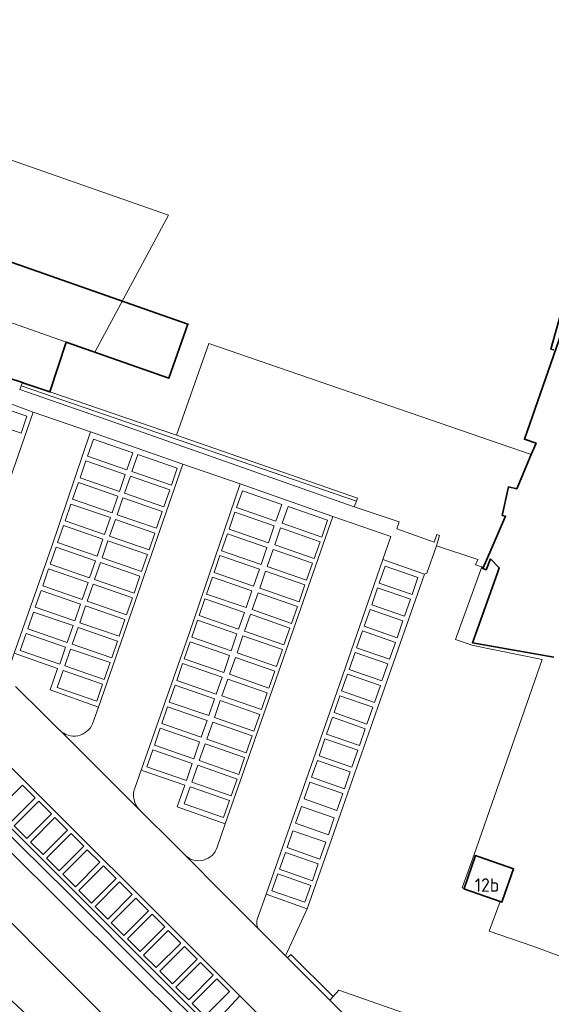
# Model space of a CAD drawing. Header units: metres. Extents: x 149984 to 156489, y 469398 to 478068.
# Tile 572 of 656: x 154335 to 154388, y 474202 to 474301. Entities that reach past the tile are written whole.
import ezdxf
from ezdxf.enums import TextEntityAlignment as Align

# ---------------------------------------------------------------- set-up
doc = ezdxf.new("R2010")
doc.units = ezdxf.units.M
doc.header["$LTSCALE"] = 0.75
for name, color, linetype, lineweight in [('B-WE-GR-BEPLANTING_CULTUUR_BOSPLANTSOEN-GV', 252, 'Continuous', 18), ('B-WE-GR-BEPLANTING_CULTUUR_HEESTERS-GV', 252, 'Continuous', 18), ('B-WE-GR-STRUIK-GV', 252, 'Continuous', 13), ('B-WE-OG-BEBOUWING-GV', 6, 'Continuous', 35), ('B-WE-OG-BEBOUWING-T18', 1, 'Continuous', 18), ('B-WE-OG-BEBOUWING_OVERBOUWING-GV', 6, 'Continuous', 18), ('B-WE-OG-TERREIN_BEGROEID-GV', 252, 'Continuous', 18), ('B-WE-OG-TERREIN_ERF-GV', 252, 'Continuous', 18), ('B-WE-VH-GESLOTENVERHARDING_ASFALT-GV', 252, 'Continuous', 18), ('B-WE-VH-OPENVERHARDING_BETONELEMENT-GV', 252, 'Continuous', 18), ('B-WE-VH-OPENVERHARDING_BETONSTRAATSTEEN-GV', 252, 'Continuous', 18), ('B-WE-VH-OPENVERHARDING_TEGEL-GV', 252, 'Continuous', 18)]:
    doc.layers.add(name, color=color, linetype=linetype, lineweight=lineweight)
doc.styles.add('NLCS-ISO-M750-T18', font='NLCS-ISO.ttf', dxfattribs={"height": 1.35})

msp = doc.modelspace()

# ---------------------------------------------------------------- linework, layer by layer
at = {"layer": 'B-WE-GR-BEPLANTING_CULTUUR_BOSPLANTSOEN-GV', "flags": 128}
msp.add_lwpolyline([(154301.371, 474242.962), (154347.309, 474197.017), (154349.869, 474198.111), (154351.749, 474199.736), (154302.881, 474248.312), (154300.89, 474246.351), (154302.318, 474244.918)], close=True, dxfattribs=at)
at = {"layer": 'B-WE-GR-BEPLANTING_CULTUUR_HEESTERS-GV', "flags": 128}
for points in [[(154342.305, 474230.229), (154342.905, 474231.907), (154338.043, 474233.645), (154338.789, 474235.802), (154334.426, 474237.34), (154334.042, 474236.227)], [(154334.556, 474233.994), (154337.4, 474231.169), (154339.003, 474229.589), (154339.013, 474229.579)], [(154354.85, 474217.816), (154355.667, 474220.173), (154350.843, 474221.882), (154351.584, 474224.036), (154347.214, 474225.558), (154346.561, 474223.749)], [(154347.024, 474221.578), (154350.756, 474217.888), (154351.65, 474216.982)], [(154363.913, 474211.613), (154359.773, 474213.074), (154358.882, 474210.548)], [(154359.112, 474209.481), (154359.657, 474208.967), (154361.716, 474206.868), (154363.913, 474211.613)], [(154375.875, 474192.396), (154376.261, 474192.693), (154376.517, 474192.824), (154378.754, 474199.339), (154367.109, 474203.406), (154366.513, 474202.768), (154366.183, 474202.397), (154371.248, 474197.361), (154373.272, 474195.328)]]:
    msp.add_lwpolyline(points, dxfattribs=at)
at = {"layer": 'B-WE-GR-BEPLANTING_CULTUUR_HEESTERS-GV'}
for points in [[(154339.013, 474229.579, 0.531034), (154342.305, 474230.229)], [(154346.561, 474223.749, 0.283265), (154347.024, 474221.578)], [(154351.65, 474216.982, 0.554934), (154354.85, 474217.816)], [(154358.882, 474210.548, 0.271884), (154359.112, 474209.481)]]:
    msp.add_lwpolyline(points, format="xyb", dxfattribs=at)
at = {"layer": 'B-WE-GR-STRUIK-GV', "flags": 128}
for points in [[(154368.646, 474252.075), (154368.855, 474252.62), (154335.135, 474264.226), (154334.992, 474263.851), (154343.774, 474260.798)], [(154368.855, 474252.62), (154368.971, 474252.923), (154350.752, 474259.26), (154338.018, 474263.627), (154335.385, 474264.517), (154335.262, 474264.558), (154335.135, 474264.226)]]:
    msp.add_lwpolyline(points, close=True, dxfattribs=at)
at = {"layer": 'B-WE-OG-BEBOUWING-GV', "flags": 128}
for points in [[(154304.244, 474275.386), (154309.986, 474273.241), (154310.081, 474273.205), (154321.469, 474269.217), (154321.542, 474269.191), (154324.287, 474268.264), (154333.917, 474265.012), (154335.262, 474264.558), (154335.385, 474264.517), (154338.018, 474263.627), (154339.651, 474268.627), (154350.003, 474265), (154351.914, 474270.455), (154285.74, 474293.638), (154283.857, 474288.287), (154304.092, 474281.168), (154302.355, 474276.092)], [(154383.324, 474212.352), (154383.499, 474212.291), (154383.565, 474212.48), (154384.674, 474215.641), (154381.217, 474216.852), (154380.861, 474216.977), (154379.696, 474213.655), (154379.686, 474213.627)]]:
    msp.add_lwpolyline(points, close=True, dxfattribs=at)
for points in [[(154390.047, 474271.127), (154385.762, 474258.866), (154386.938, 474258.455), (154386.458, 474257.321), (154384.992, 474253.859), (154384.176, 474254.056), (154383.516, 474251.201), (154383.865, 474251.118), (154381.839, 474246.46), (154381.571, 474245.844), (154381.915, 474245.72), (154382.355, 474246.825), (154383.236, 474245.931), (154383.019, 474245.321), (154380.551, 474238.382), (154388.729, 474236.934)], [(154389.437, 474271.53), (154388.431, 474267.921), (154388.722, 474267.852)]]:
    msp.add_lwpolyline(points, dxfattribs=at)
at = {"layer": 'B-WE-OG-BEBOUWING_OVERBOUWING-GV', "flags": 128}
msp.add_lwpolyline([(154291.089, 474285.743), (154342.537, 474267.616), (154349.965, 474281.404), (154293.8, 474301.08)], close=True, dxfattribs=at)
at = {"layer": 'B-WE-OG-TERREIN_BEGROEID-GV', "flags": 128}
for points in [[(154302.881, 474248.312), (154351.749, 474199.736), (154353.17, 474198.333), (154354.003, 474199.176), (154353.862, 474199.319), (154348.547, 474204.499), (154339.831, 474213.235), (154334.989, 474218.002), (154308.281, 474244.665), (154303.739, 474249.158)], [(154347.309, 474197.017), (154301.371, 474242.962), (154297.968, 474235.817), (154342.335, 474194.806), (154343.712, 474195.479)]]:
    msp.add_lwpolyline(points, close=True, dxfattribs=at)
at = {"layer": 'B-WE-OG-TERREIN_ERF-GV', "flags": 128}
for points in [[(154285.74, 474293.638), (154351.914, 474270.455), (154350.003, 474265), (154339.651, 474268.627), (154338.018, 474263.627), (154350.752, 474259.26), (154354.003, 474268.481), (154386.458, 474257.321), (154386.938, 474258.455), (154385.762, 474258.866), (154390.047, 474271.127)], [(154388.722, 474267.852), (154388.431, 474267.921), (154389.437, 474271.53)], [(154388.729, 474236.934), (154380.551, 474238.382), (154383.019, 474245.321), (154383.236, 474245.931), (154382.355, 474246.825), (154381.915, 474245.72), (154381.571, 474245.844), (154381.49, 474246.004), (154378.845, 474238.718), (154380.625, 474238.12), (154387.546, 474236.701), (154380.722, 474217.057), (154379.514, 474213.721), (154379.696, 474213.655), (154380.861, 474216.977), (154381.217, 474216.852), (154384.674, 474215.641), (154383.565, 474212.48), (154383.499, 474212.291), (154383.324, 474212.352), (154382.23, 474209.365), (154386.629, 474207.841), (154391.443, 474206.085)]]:
    msp.add_lwpolyline(points, dxfattribs=at)
msp.add_lwpolyline([(154376.966, 474249.285), (154377.232, 474249.169), (154376.922, 474248.134), (154381.084, 474246.758), (154380.833, 474246.221), (154381.04, 474246.153), (154381.49, 474246.004), (154381.571, 474245.844), (154381.839, 474246.46), (154383.865, 474251.118), (154383.516, 474251.201), (154384.176, 474254.056), (154384.992, 474253.859), (154386.458, 474257.321), (154354.003, 474268.481), (154350.752, 474259.26), (154368.971, 474252.923), (154368.855, 474252.62), (154368.646, 474252.075), (154373.163, 474250.546), (154372.92, 474249.849), (154376.675, 474248.505)], close=True, dxfattribs=at)
at = {"layer": 'B-WE-VH-GESLOTENVERHARDING_ASFALT-GV', "flags": 128}
for points in [[(154300.628, 474259.179), (154304.932, 474254.909), (154307.035, 474252.806), (154307.141, 474252.7), (154307.196, 474252.645), (154318.342, 474241.597), (154331.246, 474228.688), (154357.131, 474202.838), (154358.829, 474201.139), (154363.781, 474196.194), (154369.337, 474190.623)], [(154371.248, 474197.361), (154366.183, 474202.397), (154361.928, 474206.661), (154361.716, 474206.868), (154359.657, 474208.967), (154359.112, 474209.481), (154355.382, 474213.212), (154351.65, 474216.982), (154350.756, 474217.888), (154347.024, 474221.578), (154343.131, 474225.469), (154339.013, 474229.579), (154339.003, 474229.589), (154337.4, 474231.169), (154334.556, 474233.994)]]:
    msp.add_lwpolyline(points, dxfattribs=at)
at = {"layer": 'B-WE-VH-OPENVERHARDING_BETONELEMENT-GV', "flags": 128}
msp.add_lwpolyline([(154366.513, 474202.768), (154362.277, 474207.018), (154361.928, 474206.661), (154366.183, 474202.397)], close=True, dxfattribs=at)
at = {"layer": 'B-WE-VH-OPENVERHARDING_BETONSTRAATSTEEN-GV', "flags": 128}
for points in [[(154321.642, 474249.097), (154326.036, 474247.544), (154325.218, 474245.369), (154330.099, 474243.672), (154336.34, 474261.6), (154331.965, 474263.194), (154327.05, 474264.854), (154324.098, 474256.091)], [(154331.159, 474260.832), (154335.132, 474259.468), (154335.716, 474261.171), (154331.744, 474262.534)], [(154335.716, 474261.171), (154335.132, 474259.468), (154331.159, 474260.832), (154331.744, 474262.534)], [(154342.905, 474231.907), (154351.411, 474256.365), (154346.785, 474257.968), (154342.12, 474259.608), (154338.189, 474247.997), (154334.426, 474237.34), (154338.789, 474235.802), (154338.043, 474233.645)], [(154341.804, 474257.163), (154345.774, 474255.791), (154346.361, 474257.493), (154342.392, 474258.864)], [(154346.361, 474257.493), (154345.774, 474255.791), (154341.804, 474257.163), (154342.392, 474258.864)], [(154350.834, 474255.946), (154346.865, 474257.317), (154346.277, 474255.616), (154350.247, 474254.244)], [(154346.277, 474255.616), (154346.865, 474257.317), (154350.834, 474255.946), (154350.247, 474254.244)], [(154345.61, 474255.319), (154345.022, 474253.617), (154341.053, 474254.989), (154341.641, 474256.69)], [(154345.022, 474253.617), (154345.61, 474255.319), (154341.641, 474256.69), (154341.053, 474254.989)], [(154350.083, 474253.772), (154346.114, 474255.143), (154345.526, 474253.442), (154349.496, 474252.071)], [(154346.114, 474255.143), (154350.083, 474253.772), (154349.496, 474252.071), (154345.526, 474253.442)], [(154344.271, 474251.443), (154344.859, 474253.145), (154340.889, 474254.516), (154340.302, 474252.815)], [(154344.859, 474253.145), (154344.271, 474251.443), (154340.302, 474252.815), (154340.889, 474254.516)], [(154357.169, 474254.357), (154352.002, 474239.205), (154347.214, 474225.558), (154351.584, 474224.036), (154350.843, 474221.882), (154355.667, 474220.173), (154361.027, 474235.425), (154366.479, 474251.102)], [(154345.362, 474252.97), (154344.775, 474251.268), (154348.744, 474249.897), (154349.332, 474251.598)], [(154349.332, 474251.598), (154348.744, 474249.897), (154344.775, 474251.268), (154345.362, 474252.97)], [(154361.354, 474252.31), (154357.384, 474253.682), (154356.796, 474251.981), (154360.766, 474250.608)], [(154356.796, 474251.981), (154357.384, 474253.682), (154361.354, 474252.31), (154360.766, 474250.608)], [(154304.17, 474249.593), (154354.197, 474199.676), (154357.131, 474202.838), (154331.246, 474228.688), (154318.342, 474241.597), (154307.196, 474252.645)], [(154344.108, 474250.971), (154343.52, 474249.27), (154339.55, 474250.641), (154340.138, 474252.342)], [(154343.52, 474249.27), (154344.108, 474250.971), (154340.138, 474252.342), (154339.55, 474250.641)], [(154365.963, 474250.716), (154361.999, 474252.102), (154361.405, 474250.403), (154365.369, 474249.017)], [(154361.405, 474250.403), (154361.999, 474252.102), (154365.963, 474250.716), (154365.369, 474249.017)], [(154360.014, 474248.435), (154360.602, 474250.136), (154356.633, 474251.508), (154356.045, 474249.807)], [(154360.602, 474250.136), (154360.014, 474248.435), (154356.045, 474249.807), (154356.633, 474251.508)], [(154343.357, 474248.797), (154339.387, 474250.169), (154338.799, 474248.467), (154342.769, 474247.096)], [(154342.769, 474247.096), (154338.799, 474248.467), (154339.387, 474250.169), (154343.357, 474248.797)], [(154348.581, 474249.424), (154344.611, 474250.796), (154344.024, 474249.094), (154347.993, 474247.723)], [(154344.611, 474250.796), (154348.581, 474249.424), (154347.993, 474247.723), (154344.024, 474249.094)], [(154361.24, 474249.931), (154360.646, 474248.232), (154364.61, 474246.846), (154365.204, 474248.545)], [(154365.204, 474248.545), (154364.61, 474246.846), (154360.646, 474248.232), (154361.24, 474249.931)], [(154359.263, 474246.261), (154359.851, 474247.962), (154355.881, 474249.334), (154355.293, 474247.633)], [(154359.851, 474247.962), (154359.263, 474246.261), (154355.293, 474247.633), (154355.881, 474249.334)], [(154342.606, 474246.623), (154342.018, 474244.922), (154338.048, 474246.293), (154338.636, 474247.995)], [(154342.018, 474244.922), (154342.606, 474246.623), (154338.636, 474247.995), (154338.048, 474246.293)], [(154347.83, 474247.25), (154347.242, 474245.549), (154343.272, 474246.92), (154343.86, 474248.622)], [(154343.86, 474248.622), (154343.272, 474246.92), (154347.242, 474245.549), (154347.83, 474247.25)], [(154358.511, 474244.087), (154359.099, 474245.788), (154355.13, 474247.16), (154354.542, 474245.459)], [(154359.099, 474245.788), (154358.511, 474244.087), (154354.542, 474245.459), (154355.13, 474247.16)], [(154364.445, 474246.374), (154360.481, 474247.76), (154359.887, 474246.061), (154363.851, 474244.675)], [(154360.481, 474247.76), (154364.445, 474246.374), (154363.851, 474244.675), (154359.887, 474246.061)], [(154343.109, 474246.448), (154342.521, 474244.747), (154346.491, 474243.375), (154347.079, 474245.076)], [(154347.079, 474245.076), (154346.491, 474243.375), (154342.521, 474244.747), (154343.109, 474246.448)], [(154359.773, 474213.074), (154363.913, 474211.613), (154367.512, 474221.841), (154371.474, 474233.244), (154375.7, 474245.297), (154371.512, 474246.773), (154367.151, 474234.194)], [(154375.053, 474244.934), (154371.748, 474246.085), (154371.155, 474244.385), (154374.461, 474243.234)], [(154371.155, 474244.385), (154371.748, 474246.085), (154375.053, 474244.934), (154374.461, 474243.234)], [(154341.855, 474244.449), (154341.267, 474242.748), (154337.297, 474244.119), (154337.885, 474245.821)], [(154341.267, 474242.748), (154341.855, 474244.449), (154337.885, 474245.821), (154337.297, 474244.119)], [(154357.76, 474241.913), (154358.348, 474243.614), (154354.378, 474244.987), (154353.79, 474243.285)], [(154358.348, 474243.614), (154357.76, 474241.913), (154353.79, 474243.285), (154354.378, 474244.987)], [(154363.686, 474244.203), (154359.722, 474245.589), (154359.128, 474243.889), (154363.092, 474242.503)], [(154359.722, 474245.589), (154363.686, 474244.203), (154363.092, 474242.503), (154359.128, 474243.889)], [(154346.328, 474242.902), (154345.74, 474241.201), (154341.77, 474242.573), (154342.358, 474244.274)], [(154342.358, 474244.274), (154341.77, 474242.573), (154345.74, 474241.201), (154346.328, 474242.902)], [(154340.516, 474240.574), (154336.546, 474241.946), (154337.134, 474243.647), (154341.104, 474242.275)], [(154341.104, 474242.275), (154337.134, 474243.647), (154336.546, 474241.946), (154340.516, 474240.574)], [(154362.927, 474242.031), (154358.963, 474243.417), (154358.369, 474241.718), (154362.333, 474240.332)], [(154358.963, 474243.417), (154362.927, 474242.031), (154362.333, 474240.332), (154358.369, 474241.718)], [(154374.296, 474242.762), (154370.991, 474243.913), (154370.399, 474242.213), (154373.704, 474241.062)], [(154370.991, 474243.913), (154374.296, 474242.762), (154373.704, 474241.062), (154370.399, 474242.213)], [(154341.607, 474242.1), (154345.577, 474240.728), (154344.989, 474239.027), (154341.019, 474240.399)], [(154345.577, 474240.728), (154341.607, 474242.1), (154341.019, 474240.399), (154344.989, 474239.027)], [(154357.008, 474239.739), (154357.597, 474241.441), (154353.627, 474242.813), (154353.039, 474241.112)], [(154357.597, 474241.441), (154357.008, 474239.739), (154353.039, 474241.112), (154353.627, 474242.813)], [(154340.352, 474240.101), (154339.765, 474238.4), (154335.795, 474239.772), (154336.383, 474241.473)], [(154339.765, 474238.4), (154340.352, 474240.101), (154336.383, 474241.473), (154335.795, 474239.772)], [(154358.204, 474241.246), (154357.61, 474239.547), (154361.574, 474238.161), (154362.168, 474239.86)], [(154362.168, 474239.86), (154361.574, 474238.161), (154357.61, 474239.547), (154358.204, 474241.246)], [(154373.54, 474240.59), (154370.234, 474241.741), (154369.642, 474240.041), (154372.947, 474238.89)], [(154370.234, 474241.741), (154373.54, 474240.59), (154372.947, 474238.89), (154369.642, 474240.041)], [(154356.257, 474237.566), (154352.288, 474238.938), (154352.876, 474240.639), (154356.845, 474239.267)], [(154356.845, 474239.267), (154352.876, 474240.639), (154352.288, 474238.938), (154356.257, 474237.566)], [(154339.601, 474237.928), (154335.632, 474239.299), (154335.044, 474237.598), (154339.013, 474236.226)], [(154339.601, 474237.928), (154339.013, 474236.226), (154335.044, 474237.598), (154335.632, 474239.299)], [(154340.856, 474239.926), (154340.268, 474238.225), (154344.238, 474236.853), (154344.825, 474238.555)], [(154344.825, 474238.555), (154344.238, 474236.853), (154340.268, 474238.225), (154340.856, 474239.926)], [(154357.445, 474239.075), (154361.409, 474237.689), (154360.816, 474235.99), (154356.851, 474237.376)], [(154361.409, 474237.689), (154357.445, 474239.075), (154356.851, 474237.376), (154360.816, 474235.99)], [(154369.478, 474239.569), (154368.886, 474237.869), (154372.191, 474236.718), (154372.783, 474238.418)], [(154372.783, 474238.418), (154372.191, 474236.718), (154368.886, 474237.869), (154369.478, 474239.569)], [(154355.506, 474235.392), (154356.094, 474237.093), (154352.124, 474238.465), (154351.536, 474236.764)], [(154356.094, 474237.093), (154355.506, 474235.392), (154351.536, 474236.764), (154352.124, 474238.465)], [(154344.074, 474236.381), (154340.105, 474237.752), (154339.517, 474236.051), (154343.487, 474234.679)], [(154340.105, 474237.752), (154344.074, 474236.381), (154343.487, 474234.679), (154339.517, 474236.051)], [(154368.721, 474237.397), (154368.129, 474235.697), (154371.434, 474234.546), (154372.026, 474236.246)], [(154372.026, 474236.246), (154371.434, 474234.546), (154368.129, 474235.697), (154368.721, 474237.397)], [(154355.342, 474234.919), (154351.373, 474236.291), (154350.785, 474234.59), (154354.754, 474233.218)], [(154354.754, 474233.218), (154350.785, 474234.59), (154351.373, 474236.291), (154355.342, 474234.919)], [(154360.651, 474235.518), (154356.686, 474236.904), (154356.092, 474235.205), (154360.057, 474233.819)], [(154356.686, 474236.904), (154360.651, 474235.518), (154360.057, 474233.819), (154356.092, 474235.205)], [(154343.323, 474234.207), (154342.735, 474232.505), (154338.766, 474233.877), (154339.354, 474235.578)], [(154339.354, 474235.578), (154338.766, 474233.877), (154342.735, 474232.505), (154343.323, 474234.207)], [(154367.964, 474235.225), (154367.372, 474233.526), (154370.678, 474232.374), (154371.27, 474234.074)], [(154371.27, 474234.074), (154370.678, 474232.374), (154367.372, 474233.526), (154367.964, 474235.225)], [(154354.003, 474231.044), (154354.591, 474232.745), (154350.621, 474234.118), (154350.033, 474232.416)], [(154354.591, 474232.745), (154354.003, 474231.044), (154350.033, 474232.416), (154350.621, 474234.118)], [(154359.892, 474233.347), (154355.927, 474234.733), (154355.333, 474233.034), (154359.298, 474231.648)], [(154355.927, 474234.733), (154359.892, 474233.347), (154359.298, 474231.648), (154355.333, 474233.034)], [(154370.513, 474231.902), (154367.208, 474233.053), (154366.616, 474231.354), (154369.921, 474230.202)], [(154367.208, 474233.053), (154370.513, 474231.902), (154369.921, 474230.202), (154366.616, 474231.354)], [(154359.133, 474231.176), (154355.168, 474232.562), (154354.574, 474230.862), (154358.539, 474229.476)], [(154355.168, 474232.562), (154359.133, 474231.176), (154358.539, 474229.476), (154354.574, 474230.862)], [(154353.839, 474230.572), (154353.251, 474228.87), (154349.282, 474230.243), (154349.87, 474231.944)], [(154353.251, 474228.87), (154353.839, 474230.572), (154349.87, 474231.944), (154349.282, 474230.243)], [(154354.409, 474230.39), (154353.815, 474228.691), (154357.78, 474227.305), (154358.374, 474229.004)], [(154358.374, 474229.004), (154357.78, 474227.305), (154353.815, 474228.691), (154354.409, 474230.39)], [(154366.451, 474230.881), (154365.859, 474229.182), (154369.164, 474228.03), (154369.756, 474229.73)], [(154369.756, 474229.73), (154369.164, 474228.03), (154365.859, 474229.182), (154366.451, 474230.881)], [(154352.5, 474226.697), (154348.53, 474228.069), (154349.118, 474229.77), (154353.088, 474228.398)], [(154353.088, 474228.398), (154349.118, 474229.77), (154348.53, 474228.069), (154352.5, 474226.697)], [(154357.615, 474226.833), (154353.65, 474228.219), (154353.056, 474226.52), (154357.021, 474225.134)], [(154353.65, 474228.219), (154357.615, 474226.833), (154357.021, 474225.134), (154353.056, 474226.52)], [(154365.695, 474228.709), (154365.103, 474227.01), (154368.408, 474225.858), (154369, 474227.558)], [(154369, 474227.558), (154368.408, 474225.858), (154365.103, 474227.01), (154365.695, 474228.709)], [(154352.337, 474226.224), (154348.367, 474227.596), (154347.779, 474225.895), (154351.749, 474224.523)], [(154352.337, 474226.224), (154351.749, 474224.523), (154347.779, 474225.895), (154348.367, 474227.596)], [(154364.938, 474226.537), (154364.346, 474224.838), (154367.651, 474223.686), (154368.243, 474225.386)], [(154368.243, 474225.386), (154367.651, 474223.686), (154364.346, 474224.838), (154364.938, 474226.537)], [(154352.891, 474226.048), (154352.297, 474224.349), (154356.262, 474222.963), (154356.856, 474224.662)], [(154356.856, 474224.662), (154356.262, 474222.963), (154352.297, 474224.349), (154352.891, 474226.048)], [(154367.487, 474223.214), (154364.181, 474224.365), (154363.589, 474222.666), (154366.895, 474221.514)], [(154364.181, 474224.365), (154367.487, 474223.214), (154366.895, 474221.514), (154363.589, 474222.666)], [(154336.543, 474222.784), (154334.071, 474220.306), (154332.797, 474221.577), (154335.268, 474224.055)], [(154332.797, 474221.577), (154334.071, 474220.306), (154336.543, 474222.784), (154335.268, 474224.055)], [(154352.132, 474223.877), (154351.538, 474222.178), (154355.503, 474220.792), (154356.097, 474222.491)], [(154356.097, 474222.491), (154355.503, 474220.792), (154351.538, 474222.178), (154352.132, 474223.877)], [(154338.171, 474221.159), (154335.699, 474218.681), (154334.425, 474219.952), (154336.897, 474222.43)], [(154334.425, 474219.952), (154335.699, 474218.681), (154338.171, 474221.159), (154336.897, 474222.43)], [(154363.327, 474221.914), (154362.735, 474220.214), (154366.04, 474219.062), (154366.633, 474220.762)], [(154366.633, 474220.762), (154366.04, 474219.062), (154362.735, 474220.214), (154363.327, 474221.914)], [(154336.053, 474218.328), (154338.525, 474220.806), (154339.8, 474219.535), (154337.328, 474217.057)], [(154339.8, 474219.535), (154338.525, 474220.806), (154336.053, 474218.328), (154337.328, 474217.057)], [(154341.428, 474217.911), (154338.956, 474215.433), (154337.682, 474216.704), (154340.154, 474219.182)], [(154337.682, 474216.704), (154338.956, 474215.433), (154341.428, 474217.911), (154340.154, 474219.182)], [(154362.473, 474219.462), (154361.881, 474217.762), (154365.186, 474216.611), (154365.778, 474218.31)], [(154365.778, 474218.31), (154365.186, 474216.611), (154361.881, 474217.762), (154362.473, 474219.462)], [(154339.31, 474215.08), (154341.782, 474217.558), (154343.056, 474216.287), (154340.585, 474213.809)], [(154343.056, 474216.287), (154341.782, 474217.558), (154339.31, 474215.08), (154340.585, 474213.809)], [(154361.717, 474217.29), (154361.125, 474215.59), (154364.43, 474214.439), (154365.022, 474216.138)], [(154365.022, 474216.138), (154364.43, 474214.439), (154361.125, 474215.59), (154361.717, 474217.29)], [(154340.939, 474213.455), (154343.41, 474215.933), (154344.685, 474214.662), (154342.213, 474212.184)], [(154344.685, 474214.662), (154343.41, 474215.933), (154340.939, 474213.455), (154342.213, 474212.184)], [(154342.567, 474211.831), (154345.039, 474214.309), (154346.313, 474213.038), (154343.842, 474210.56)], [(154346.313, 474213.038), (154345.039, 474214.309), (154342.567, 474211.831), (154343.842, 474210.56)], [(154364.265, 474213.966), (154360.96, 474215.118), (154360.368, 474213.418), (154363.673, 474212.267)], [(154360.96, 474215.118), (154364.265, 474213.966), (154363.673, 474212.267), (154360.368, 474213.418)], [(154347.942, 474211.414), (154345.47, 474208.936), (154344.196, 474210.207), (154346.667, 474212.685)], [(154344.196, 474210.207), (154345.47, 474208.936), (154347.942, 474211.414), (154346.667, 474212.685)], [(154345.824, 474208.583), (154348.296, 474211.061), (154349.57, 474209.79), (154347.098, 474207.311)], [(154349.57, 474209.79), (154348.296, 474211.061), (154345.824, 474208.583), (154347.098, 474207.311)], [(154351.199, 474208.165), (154348.727, 474205.687), (154347.452, 474206.958), (154349.924, 474209.436)], [(154347.452, 474206.958), (154348.727, 474205.687), (154351.199, 474208.165), (154349.924, 474209.436)], [(154349.081, 474205.334), (154351.553, 474207.812), (154352.827, 474206.541), (154350.355, 474204.063)], [(154352.827, 474206.541), (154351.553, 474207.812), (154349.081, 474205.334), (154350.355, 474204.063)], [(154350.709, 474203.71), (154351.984, 474202.439), (154354.455, 474204.917), (154353.181, 474206.188)], [(154354.455, 474204.917), (154351.984, 474202.439), (154350.709, 474203.71), (154353.181, 474206.188)], [(154356.084, 474203.292), (154354.809, 474204.564), (154352.338, 474202.086), (154353.612, 474200.814)], [(154352.338, 474202.086), (154354.809, 474204.564), (154356.084, 474203.292), (154353.612, 474200.814)]]:
    msp.add_lwpolyline(points, close=True, dxfattribs=at)
for points in [[(154334.042, 474236.227), (154334.426, 474237.34), (154338.189, 474247.997), (154342.12, 474259.608), (154336.34, 474261.6), (154330.099, 474243.672), (154329.768, 474242.761)], [(154346.561, 474223.749), (154347.214, 474225.558), (154352.002, 474239.205), (154357.169, 474254.357), (154351.411, 474256.365), (154342.905, 474231.907), (154342.305, 474230.229)], [(154358.882, 474210.548), (154359.773, 474213.074), (154367.151, 474234.194), (154371.512, 474246.773), (154372.335, 474249.089), (154366.479, 474251.102), (154361.027, 474235.425), (154355.667, 474220.173), (154354.85, 474217.816)], [(154391.443, 474206.085), (154386.629, 474207.841), (154382.23, 474209.365), (154383.324, 474212.352), (154379.686, 474213.627), (154379.696, 474213.655), (154379.514, 474213.721), (154380.722, 474217.057), (154387.546, 474236.701), (154380.625, 474238.12), (154378.845, 474238.718), (154381.49, 474246.004), (154381.04, 474246.153), (154380.833, 474246.221), (154381.084, 474246.758), (154376.922, 474248.134), (154375.941, 474245.393), (154375.7, 474245.297), (154371.474, 474233.244), (154367.512, 474221.841), (154363.913, 474211.613)], [(154339.013, 474229.579), (154343.131, 474225.469), (154347.024, 474221.578)], [(154351.65, 474216.982), (154355.382, 474213.212), (154359.112, 474209.481)], [(154363.913, 474211.613), (154361.716, 474206.868), (154361.928, 474206.661), (154362.277, 474207.018), (154366.513, 474202.768), (154367.109, 474203.406), (154378.754, 474199.339), (154376.517, 474192.824), (154376.261, 474192.693)]]:
    msp.add_lwpolyline(points, dxfattribs=at)
at = {"layer": 'B-WE-VH-OPENVERHARDING_BETONSTRAATSTEEN-GV'}
for points in [[(154342.305, 474230.229, -0.531034), (154339.013, 474229.579)], [(154347.024, 474221.578, -0.283265), (154346.561, 474223.749)], [(154354.85, 474217.816, -0.554934), (154351.65, 474216.982)], [(154359.112, 474209.481, -0.271884), (154358.882, 474210.548)]]:
    msp.add_lwpolyline(points, format="xyb", dxfattribs=at)
at = {"layer": 'B-WE-VH-OPENVERHARDING_TEGEL-GV', "flags": 128}
msp.add_lwpolyline([(154331.965, 474263.194), (154336.34, 474261.6), (154342.12, 474259.608), (154346.785, 474257.968), (154351.411, 474256.365), (154357.169, 474254.357), (154366.479, 474251.102), (154372.335, 474249.089), (154371.512, 474246.773), (154375.7, 474245.297), (154375.941, 474245.393), (154376.922, 474248.134), (154377.232, 474249.169), (154376.966, 474249.285), (154376.675, 474248.505), (154372.92, 474249.849), (154373.163, 474250.546), (154368.646, 474252.075), (154343.774, 474260.798), (154334.992, 474263.851), (154335.135, 474264.226), (154335.262, 474264.558), (154333.917, 474265.012)], dxfattribs=at)
for points in [[(154304.17, 474249.593), (154303.809, 474249.229), (154303.739, 474249.158), (154308.281, 474244.665), (154334.989, 474218.002), (154339.831, 474213.235), (154348.547, 474204.499), (154353.862, 474199.319), (154354.197, 474199.676)], [(154358.829, 474201.139), (154357.131, 474202.838), (154354.197, 474199.676), (154353.862, 474199.319), (154354.003, 474199.176), (154354.071, 474199.245), (154355.63, 474197.695), (154356.497, 474198.628), (154356.864, 474199.024), (154358.553, 474200.843)]]:
    msp.add_lwpolyline(points, close=True, dxfattribs=at)

# ---------------------------------------------------------------- texts
at = {"layer": 'B-WE-OG-BEBOUWING-T18', "style": 'NLCS-ISO-M750-T18'}
msp.add_text('12b', height=1.35, dxfattribs=at).set_placement((154382, 474214), align=Align.MIDDLE)

doc.saveas('drawing.dxf')
